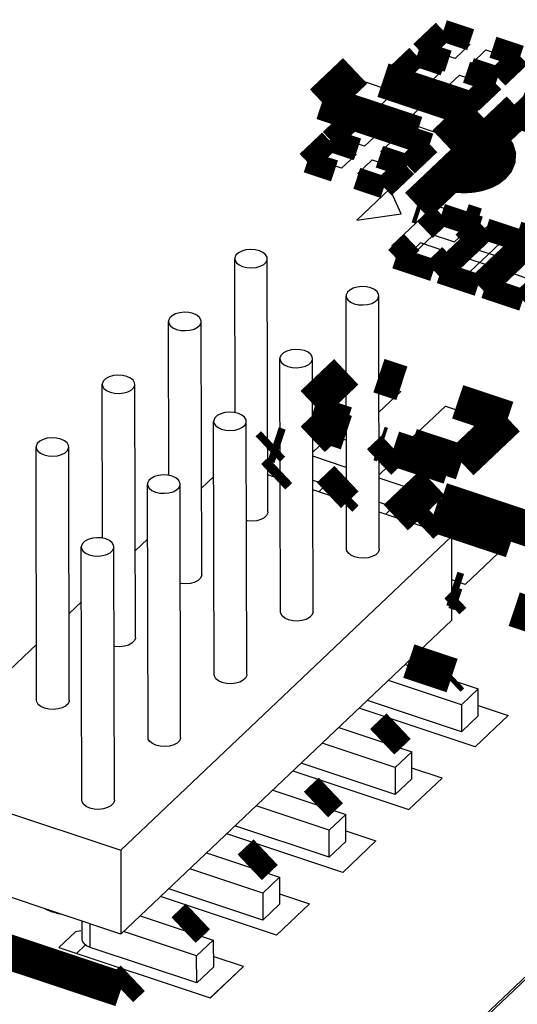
# Model space of a CAD drawing. Extents: x 0 to 1189, y 0 to 841.
# Tile 286 of 297: x 636.52 to 639.94, y 554.97 to 561.72. Entities that reach past the tile are written whole.
import ezdxf

# ---------------------------------------------------------------- set-up
doc = ezdxf.new("R2010")
doc.units = 0
doc.header["$LTSCALE"] = 65.395
doc.layers.get('0').update_dxf_attribs({"linetype": 'CONTINUOUS'})

msp = doc.modelspace()

# ---------------------------------------------------------------- linework, layer by layer
at = {"color": 7, "linetype": 'Continuous'}
for p, q in [((639.3481, 561.5061), (639.448, 561.6007)), ((639.448, 561.6007), (639.6102, 561.5468)), ((639.5103, 561.4521), (639.3481, 561.5061)), ((639.6102, 561.5468), (639.5103, 561.4521)), ((639.6216, 561.4151), (639.7215, 561.5098)), ((639.7215, 561.5098), (639.8837, 561.4558)), ((639.1665, 561.3339), (639.2664, 561.4286)), ((639.2664, 561.4286), (639.4285, 561.3746)), ((639.8837, 561.4558), (639.7837, 561.3611)), ((639.4285, 561.3746), (639.3286, 561.2799)), ((639.7837, 561.3611), (639.6216, 561.4151)), ((638.7065, 561.1671), (638.8518, 561.3048)), ((638.8518, 561.3048), (639.0964, 561.2234)), ((639.3286, 561.2799), (639.1665, 561.3339)), ((639.4399, 561.2429), (639.5398, 561.3376)), ((639.5398, 561.3376), (639.702, 561.2836)), ((639.0964, 561.2234), (638.9511, 561.0857)), ((639.6021, 561.189), (639.4399, 561.2429)), ((639.702, 561.2836), (639.6021, 561.189)), ((638.9511, 561.0857), (638.7065, 561.1671)), ((639.165, 561.0145), (639.3104, 561.1522)), ((639.3104, 561.1522), (639.5549, 561.0709)), ((639.5549, 561.0709), (639.4096, 560.9331)), ((638.7271, 560.9035), (638.827, 560.9982)), ((638.827, 560.9982), (638.9892, 560.9443)), ((639.4096, 560.9331), (639.165, 561.0145)), ((638.8893, 560.8496), (638.7271, 560.9035)), ((638.9892, 560.9443), (638.8893, 560.8496)), ((639.0006, 560.8125), (639.1005, 560.9072)), ((639.1005, 560.9072), (639.2627, 560.8533)), ((638.5682, 560.7529), (638.6681, 560.8476)), ((638.6681, 560.8476), (638.8303, 560.7936)), ((639.2627, 560.8533), (639.1627, 560.7586)), ((638.7303, 560.6989), (638.5682, 560.7529)), ((638.8303, 560.7936), (638.7303, 560.6989)), ((638.8416, 560.6619), (638.9415, 560.7566)), ((638.9415, 560.7566), (639.1037, 560.7026)), ((639.1627, 560.7586), (639.0006, 560.8125)), ((639.1037, 560.7026), (639.0038, 560.6079)), ((639.0038, 560.6079), (638.8416, 560.6619)), ((639.0617, 560.5571), (638.8346, 560.3419)), ((639.1392, 560.386), (639.0617, 560.5571)), ((639.0762, 560.1664), (639.3714, 560.4462)), ((639.3714, 560.4462), (639.5242, 560.3953)), ((638.8346, 560.3419), (639.1392, 560.386)), ((639.5242, 560.3953), (639.229, 560.1156)), ((639.4583, 560.0393), (639.7535, 560.3191)), ((639.7535, 560.3191), (639.9064, 560.2682)), ((639.9064, 560.2682), (639.6111, 559.9884)), ((639.229, 560.1156), (639.0762, 560.1664)), ((639.8404, 559.9122), (640.1356, 560.1919)), ((638.0001, 559.0228), (637.9978, 560.0782)), ((638.2255, 558.3422), (638.2218, 560.0787)), ((639.6111, 559.9884), (639.4583, 560.0393)), ((639.9933, 559.8613), (639.8404, 559.9122)), ((638.7658, 558.0874), (638.762, 559.8239)), ((638.9898, 558.0879), (638.986, 559.8244)), ((637.5459, 558.5924), (637.5436, 559.6478)), ((637.7714, 557.9118), (637.7676, 559.6483)), ((638.3116, 557.657), (638.3078, 559.3935)), ((638.5356, 557.6575), (638.5318, 559.394)), ((637.0917, 558.162), (637.0894, 559.2173)), ((637.3172, 557.4813), (637.3134, 559.2178)), ((638.605, 559.055), (638.7634, 559.2051)), ((638.9873, 559.2185), (639.1377, 559.1685)), ((639.1377, 559.1685), (638.9877, 559.0263)), ((639.2163, 558.8516), (639.4434, 559.0668)), ((639.4434, 559.0668), (639.7491, 558.9651)), ((638.7638, 559.0021), (638.605, 559.055)), ((637.8574, 557.2266), (637.8537, 558.9631)), ((638.0814, 557.2271), (638.0777, 558.9636)), ((639.7491, 558.9651), (639.522, 558.7499)), ((638.5332, 558.7522), (638.6567, 558.8691)), ((638.6567, 558.8691), (638.7642, 558.8334)), ((639.522, 558.7499), (639.2163, 558.8516)), ((636.639, 557.0504), (636.6353, 558.7869)), ((636.863, 557.0509), (636.8593, 558.7874)), ((638.7559, 558.65), (638.5333, 558.7241)), ((638.7645, 558.6582), (638.7559, 558.65)), ((638.9887, 558.5967), (639.1152, 558.7166)), ((639.1152, 558.7166), (639.3598, 558.6352)), ((638.3096, 558.5675), (638.225, 558.5956)), ((639.3598, 558.6352), (639.2144, 558.4975)), ((637.4033, 556.7961), (637.3995, 558.5326)), ((637.6273, 556.7966), (637.6235, 558.5331)), ((637.8545, 558.5857), (637.7701, 558.5057)), ((638.5336, 558.5611), (638.6287, 558.5295)), ((638.6287, 558.5295), (638.5755, 558.479)), ((639.2144, 558.4975), (638.9887, 558.5726)), ((638.7651, 558.416), (638.5338, 558.4929)), ((638.9891, 558.4096), (639.0873, 558.377)), ((639.487, 558.1758), (638.9892, 558.3414)), ((639.0873, 558.377), (639.034, 558.3265)), ((639.354, 558.22), (639.3924, 558.2564)), ((639.3924, 558.2564), (639.8509, 558.1038)), ((637.2161, 556.0236), (639.487, 558.1758)), ((637.4003, 558.1553), (637.3159, 558.0753)), ((639.4882, 557.5998), (639.487, 558.1758)), ((636.9491, 556.3657), (636.9454, 558.1022)), ((637.1731, 556.3662), (637.1694, 558.1027)), ((639.8509, 558.1038), (639.5784, 557.8456)), ((639.5784, 557.8456), (639.4876, 557.8758)), ((636.9462, 557.7249), (636.8618, 557.6449)), ((639.4882, 557.5998), (637.2174, 555.4477)), ((636.6382, 557.433), (636.4076, 557.2144)), ((639.167, 557.2954), (639.6678, 557.1288)), ((639.5534, 557.0204), (639.0526, 557.187)), ((639.6678, 557.1288), (639.5534, 557.0204)), ((639.6682, 556.9436), (639.6678, 557.1288)), ((639.5538, 556.8351), (638.908, 557.05)), ((639.6475, 556.7318), (638.8517, 556.9966)), ((639.5534, 557.0204), (639.5538, 556.8351)), ((639.668, 557.0157), (639.8746, 556.947)), ((639.6682, 556.9436), (639.5538, 556.8351)), ((639.8746, 556.947), (639.6475, 556.7318)), ((638.7129, 556.865), (639.2136, 556.6984)), ((639.0992, 556.5899), (638.5984, 556.7565)), ((639.2136, 556.6984), (639.0992, 556.5899)), ((639.214, 556.5132), (639.2136, 556.6984)), ((638.3975, 556.5661), (639.1933, 556.3014)), ((639.0996, 556.4047), (638.4539, 556.6195)), ((639.0992, 556.5899), (639.0996, 556.4047)), ((639.4204, 556.5166), (639.2139, 556.5853)), ((635.6877, 556.5321), (637.2161, 556.0236)), ((639.214, 556.5132), (639.0996, 556.4047)), ((639.1933, 556.3014), (639.4204, 556.5166)), ((638.2587, 556.4346), (638.7595, 556.2679)), ((638.645, 556.1595), (638.1443, 556.3261)), ((638.7595, 556.2679), (638.645, 556.1595)), ((638.7599, 556.0827), (638.7595, 556.2679)), ((638.6454, 555.9743), (637.9997, 556.1891)), ((638.7392, 555.8709), (637.9433, 556.1357)), ((638.6454, 555.9743), (638.645, 556.1595)), ((638.7597, 556.1549), (638.9662, 556.0861)), ((638.7599, 556.0827), (638.6454, 555.9743)), ((638.9662, 556.0861), (638.7392, 555.8709)), ((637.2161, 556.0236), (637.2174, 555.4477)), ((637.8045, 556.0041), (638.3053, 555.8375)), ((637.2174, 555.4477), (635.6889, 555.9562)), ((638.1909, 555.7291), (637.6901, 555.8957)), ((638.3053, 555.8375), (638.1909, 555.7291)), ((638.3053, 555.8375), (638.3057, 555.6523)), ((638.1913, 555.5438), (637.5455, 555.7587)), ((638.285, 555.4405), (637.4892, 555.7053)), ((638.1909, 555.7291), (638.1913, 555.5438)), ((638.3055, 555.7244), (638.5121, 555.6557)), ((638.3057, 555.6523), (638.1913, 555.5438)), ((638.5121, 555.6557), (638.285, 555.4405)), ((637.3504, 555.5737), (637.8511, 555.4071)), ((640.4133, 555.5558), (639.4357, 554.6293)), ((640.4733, 555.5936), (639.4809, 554.6531)), ((636.9512, 555.4106), (636.9509, 555.5363)), ((637.006, 555.3567), (637.0056, 555.5181)), ((636.905, 555.4635), (636.7915, 555.3559)), ((636.9428, 555.4689), (636.905, 555.4635)), ((637.7367, 555.2986), (637.2359, 555.4652)), ((636.7915, 555.3559), (637.8308, 555.0101)), ((636.9746, 555.3732), (636.9135, 555.3153)), ((637.7371, 555.1134), (637.006, 555.3567)), ((637.8511, 555.4071), (637.7367, 555.2986)), ((637.8511, 555.4071), (637.8515, 555.2219)), ((637.7371, 555.1134), (637.7367, 555.2986)), ((638.0579, 555.2253), (637.8514, 555.294)), ((637.8515, 555.2219), (637.7371, 555.1134)), ((637.8308, 555.0101), (638.0579, 555.2253)), ((637.8312, 555.01), (638.0583, 555.2252)), ((638.0583, 555.2252), (638.0579, 555.2253)), ((637.8308, 555.0101), (637.8312, 555.01))]:
    msp.add_line(p, q, dxfattribs=at)
at = {"color": 1, "linetype": 'Continuous'}
for p, q in [((639.4346, 560.3404), (639.3383, 560.249)), ((639.6028, 560.2844), (639.4346, 560.3404)), ((639.5064, 560.1931), (639.6028, 560.2844)), ((639.3383, 560.249), (639.5064, 560.1931)), ((639.7403, 560.2387), (639.644, 560.1473)), ((639.9085, 560.1827), (639.7403, 560.2387)), ((639.2721, 560.1864), (639.1758, 560.095)), ((639.4403, 560.1304), (639.2721, 560.1864)), ((639.644, 560.1473), (639.8121, 560.0914)), ((639.8121, 560.0914), (639.9085, 560.1827)), ((639.1758, 560.095), (639.3439, 560.0391)), ((639.3439, 560.0391), (639.4403, 560.1304)), ((639.5778, 560.0847), (639.4815, 559.9933)), ((639.746, 560.0287), (639.5778, 560.0847)), ((639.6496, 559.9374), (639.746, 560.0287)), ((639.4815, 559.9933), (639.6496, 559.9374)), ((639.8835, 559.983), (639.7871, 559.8916)), ((640.0517, 559.927), (639.8835, 559.983)), ((639.7871, 559.8916), (639.9553, 559.8357))]:
    msp.add_line(p, q, dxfattribs=at)
at = {"color": 7, "linetype": 'Continuous'}
for points, const_width in [([(639.4294, 561.6418), (639.275, 561.4955)], 0.151), ([(639.6167, 561.5795), (639.4294, 561.6418)], 0.151), ([(639.275, 561.4955), (639.4623, 561.4332)], 0.151), ([(639.9568, 561.4664), (639.7695, 561.5287)], 0.151), ([(639.2478, 561.4697), (639.0934, 561.3233)], 0.151), ([(639.435, 561.4074), (639.2478, 561.4697)], 0.151), ([(639.8023, 561.32), (639.9568, 561.4664)], 0.151), ([(638.8239, 561.3664), (638.5969, 561.1512)], 0.2416), ([(639.7751, 561.2942), (639.5879, 561.3565)], 0.151), ([(639.6151, 561.3823), (639.8023, 561.32)], 0.151), ([(639.6646, 561.0867), (639.015, 561.3029)], 0.2416), ([(639.0934, 561.3233), (639.2806, 561.261)], 0.151), ([(639.6207, 561.1479), (639.7751, 561.2942)], 0.151), ([(639.9325, 561.047), (640.2458, 561.344)], 0.151), ([(638.5969, 561.1512), (639.2464, 560.9351)], 0.2416), ([(639.9466, 561.1035), (639.2493, 560.4426)], 0.2416), ([(639.4334, 561.2102), (639.6207, 561.1479)], 0.151), ([(639.9752, 561.094), (639.9466, 561.1035)], 0.2416), ([(639.4375, 560.8715), (639.6646, 561.0867)], 0.2416), ([(638.8084, 561.0393), (638.654, 560.8929)], 0.151), ([(638.9957, 560.977), (638.8084, 561.0393)], 0.151), ([(640.1923, 560.9606), (639.9325, 561.047)], 0.151), ([(638.6495, 560.8886), (638.4951, 560.7423)], 0.151), ([(638.8367, 560.8263), (638.6495, 560.8886)], 0.151), ([(638.654, 560.8929), (638.8413, 560.8306)], 0.151), ([(639.3358, 560.8638), (639.1485, 560.9261)], 0.151), ([(639.4849, 560.6566), (639.5302, 560.6495), (639.5779, 560.6477), (639.6245, 560.6512), (639.6697, 560.6599), (639.7102, 560.6734), (639.7458, 560.6914), (639.7738, 560.7127), (639.7941, 560.737), (639.8051, 560.7627), (639.8069, 560.7896), (639.799, 560.8161), (639.7821, 560.8408), (639.7564, 560.8634), (639.7234, 560.8825)], 0.2416), ([(639.1813, 560.7175), (639.3358, 560.8638)], 0.151), ([(639.1768, 560.7132), (638.9896, 560.7755)], 0.151), ([(638.9941, 560.7798), (639.1813, 560.7175)], 0.151), ([(638.4951, 560.7423), (638.6823, 560.68)], 0.151), ([(639.0224, 560.5669), (639.1768, 560.7132)], 0.151), ([(638.8352, 560.6291), (639.0224, 560.5669)], 0.151), ([(639.2493, 560.4426), (639.2779, 560.4331)], 0.2416), ([(639.3048, 560.276), (639.416, 560.3815)], 0.151), ([(639.416, 560.3815), (639.6759, 560.295)], 0.151), ([(639.5652, 560.3375), (639.6555, 560.3075)], 0.2416), ([(639.4083, 559.9827), (639.7217, 560.2797)], 0.151), ([(639.6759, 560.295), (639.5646, 560.1895)], 0.151), ([(639.7217, 560.2797), (639.9816, 560.1933)], 0.151), ([(639.9263, 560.2174), (640.0466, 560.1774)], 0.2416), ([(639.1027, 560.0845), (639.2139, 560.1899)], 0.151), ([(639.9816, 560.1933), (639.6682, 559.8963)], 0.151), ([(639.714, 559.881), (640.0274, 560.178)], 0.151), ([(639.3625, 559.998), (639.1027, 560.0845)], 0.151), ([(639.4738, 560.1035), (639.3625, 559.998)], 0.151), ([(640.2873, 560.0916), (639.9739, 559.7946)], 0.151), ([(639.6682, 559.8963), (639.4083, 559.9827)], 0.151), ([(639.9739, 559.7946), (639.714, 559.881)], 0.151), ([(638.7631, 559.3028), (638.5325, 559.0842)], 0.2416), ([(639.1449, 559.2243), (638.9872, 559.2767)], 0.2416), ([(639.5271, 559.0971), (639.871, 558.9827)], 0.2416), ([(638.5327, 559.0209), (638.7639, 558.9439)], 0.2416), ([(639.871, 558.9827), (639.553, 558.6814)], 0.2416), ([(638.6288, 558.9308), (638.533, 558.84)], 0.2416), ([(638.764, 558.8858), (638.6288, 558.9308)], 0.2416), ([(638.2616, 558.8081), (638.2246, 558.7731)], 0.2416), ([(638.3091, 558.7923), (638.2616, 558.8081)], 0.2416), ([(639.0109, 558.8036), (638.9882, 558.8112)], 0.2416), ([(639.0873, 558.7782), (638.9885, 558.6845)], 0.2416), ([(639.4694, 558.6511), (639.0873, 558.7782)], 0.2416), ([(639.553, 558.6814), (639.2091, 558.7958)], 0.2416), ([(638.3095, 558.6282), (638.2621, 558.5833)], 0.2416), ([(638.6442, 558.4562), (638.7647, 558.5703)], 0.2416), ([(639.1028, 558.3036), (639.3559, 558.5435)], 0.2416), ([(638.7649, 558.4727), (638.7207, 558.4307)], 0.2416), ([(642.1944, 557.4997), (639.4158, 558.4241)], 0.2416), ([(639.2776, 558.2454), (639.3613, 558.3248)], 0.2416), ([(639.3613, 558.3248), (639.8963, 558.1469)], 0.2416), ([(639.533, 557.8025), (639.4877, 557.8176)], 0.2416), ([(639.535, 557.7395), (639.4879, 557.7552)], 0.151), ([(639.488, 557.695), (639.535, 557.7395)], 0.151), ([(640.4501, 557.4974), (639.9151, 557.6754)], 0.2416), ([(639.489, 557.2207), (639.1923, 557.3194)], 0.2416), ([(639.4637, 557.1967), (639.489, 557.2207)], 0.2416), ([(639.0096, 556.7663), (639.1224, 556.8733)], 0.2416), ([(638.5554, 556.3358), (638.6576, 556.4327)], 0.2416), ([(638.1012, 555.9054), (638.2105, 556.009)], 0.2416), ([(635.6897, 555.577), (637.2182, 555.0685)], 0.2416), ([(637.6471, 555.475), (637.7456, 555.5684)], 0.2416), ([(637.2182, 555.0685), (637.2987, 555.1448)], 0.2416)]:
    msp.add_lwpolyline(points, dxfattribs=dict(at, const_width=const_width))
for points in [[(638.167, 560.1327), (638.1374, 560.1395), (638.1058, 560.1414), (638.0746, 560.1382), (638.0463, 560.1302), (638.0229, 560.1181), (638.0065, 560.1027), (637.9985, 560.0854), (637.9978, 560.0782)], [(637.9978, 560.0782), (637.9994, 560.0675), (638.0093, 560.0504), (638.0276, 560.0355), (638.0526, 560.0242)], [(638.0526, 560.0242), (638.0821, 560.0174), (638.1138, 560.0155), (638.1449, 560.0187), (638.1733, 560.0267), (638.1967, 560.0388), (638.213, 560.0542), (638.2211, 560.0715), (638.2218, 560.0787)], [(638.2218, 560.0787), (638.2201, 560.0894), (638.2102, 560.1065), (638.192, 560.1214), (638.167, 560.1327)], [(638.9312, 559.8784), (638.9017, 559.8853), (638.87, 559.8871), (638.8389, 559.8839), (638.8105, 559.876), (638.7871, 559.8638), (638.7708, 559.8484), (638.7627, 559.8311), (638.762, 559.824)], [(638.986, 559.8244), (638.9844, 559.8351), (638.9744, 559.8522), (638.9562, 559.8671), (638.9312, 559.8784)], [(638.762, 559.824), (638.7637, 559.8132), (638.7736, 559.7962), (638.7918, 559.7813), (638.8168, 559.77)], [(638.8168, 559.77), (638.8463, 559.7631), (638.878, 559.7613), (638.9092, 559.7644), (638.9375, 559.7724), (638.9609, 559.7846), (638.9773, 559.7999), (638.9853, 559.8173), (638.986, 559.8244)], [(637.7128, 559.7022), (637.6833, 559.7091), (637.6516, 559.711), (637.6205, 559.7078), (637.5921, 559.6998), (637.5687, 559.6876), (637.5524, 559.6723), (637.5443, 559.6549), (637.5436, 559.6478)], [(637.7676, 559.6482), (637.766, 559.659), (637.756, 559.676), (637.7378, 559.6909), (637.7128, 559.7022)], [(637.5436, 559.6478), (637.5453, 559.6371), (637.5552, 559.62), (637.5734, 559.6051), (637.5984, 559.5938)], [(637.5984, 559.5938), (637.6279, 559.5869), (637.6596, 559.5851), (637.6908, 559.5883), (637.7191, 559.5962), (637.7425, 559.6084), (637.7589, 559.6238), (637.7669, 559.6411), (637.7676, 559.6482)], [(638.4771, 559.448), (638.4475, 559.4548), (638.4158, 559.4567), (638.3847, 559.4535), (638.3563, 559.4455), (638.3329, 559.4334), (638.3166, 559.418), (638.3086, 559.4007), (638.3079, 559.3935)], [(638.5318, 559.394), (638.5302, 559.4047), (638.5203, 559.4218), (638.502, 559.4367), (638.4771, 559.448)], [(638.3079, 559.3935), (638.3095, 559.3828), (638.3194, 559.3657), (638.3377, 559.3509), (638.3626, 559.3395)], [(638.3626, 559.3395), (638.3922, 559.3327), (638.4239, 559.3308), (638.455, 559.334), (638.4833, 559.342), (638.5067, 559.3542), (638.5231, 559.3695), (638.5311, 559.3868), (638.5318, 559.394)], [(637.2587, 559.2718), (637.2291, 559.2787), (637.1974, 559.2805), (637.1663, 559.2773), (637.138, 559.2694), (637.1145, 559.2572), (637.0982, 559.2418), (637.0902, 559.2245), (637.0895, 559.2174)], [(637.3134, 559.2178), (637.3118, 559.2285), (637.3019, 559.2456), (637.2836, 559.2605), (637.2587, 559.2718)], [(637.0895, 559.2174), (637.0911, 559.2066), (637.101, 559.1896), (637.1193, 559.1747), (637.1442, 559.1634)], [(637.1442, 559.1634), (637.1738, 559.1565), (637.2055, 559.1547), (637.2366, 559.1578), (637.2649, 559.1658), (637.2884, 559.178), (637.3047, 559.1933), (637.3127, 559.2107), (637.3134, 559.2178)], [(638.0229, 559.0175), (637.9933, 559.0244), (637.9617, 559.0263), (637.9305, 559.0231), (637.9022, 559.0151), (637.8788, 559.0029), (637.8624, 558.9876), (637.8544, 558.9702), (637.8537, 558.9631)], [(638.0777, 558.9636), (638.076, 558.9743), (638.0661, 558.9913), (638.0479, 559.0062), (638.0229, 559.0175)], [(637.8537, 558.9631), (637.8553, 558.9524), (637.8653, 558.9353), (637.8835, 558.9204), (637.9085, 558.9091)], [(637.9085, 558.9091), (637.938, 558.9023), (637.9697, 558.9004), (638.0008, 558.9036), (638.0292, 558.9115), (638.0526, 558.9237), (638.0689, 558.9391), (638.077, 558.9564), (638.0777, 558.9636)], [(636.8045, 558.8414), (636.7749, 558.8482), (636.7433, 558.8501), (636.7121, 558.8469), (636.6838, 558.8389), (636.6604, 558.8268), (636.644, 558.8114), (636.636, 558.7941), (636.6353, 558.7869)], [(636.8593, 558.7874), (636.8576, 558.7981), (636.8477, 558.8152), (636.8295, 558.8301), (636.8045, 558.8414)], [(636.6353, 558.7869), (636.6369, 558.7762), (636.6469, 558.7591), (636.6651, 558.7443), (636.6901, 558.7329)], [(636.6901, 558.7329), (636.7196, 558.7261), (636.7513, 558.7242), (636.7824, 558.7274), (636.8108, 558.7354), (636.8342, 558.7476), (636.8505, 558.7629), (636.8586, 558.7802), (636.8593, 558.7874)], [(637.5687, 558.5871), (637.5392, 558.594), (637.5075, 558.5958), (637.4764, 558.5926), (637.448, 558.5847), (637.4246, 558.5725), (637.4083, 558.5571), (637.4002, 558.5398), (637.3995, 558.5327)], [(637.3995, 558.5327), (637.4012, 558.5219), (637.4111, 558.5049), (637.4293, 558.49), (637.4543, 558.4787)], [(637.4543, 558.4787), (637.4839, 558.4718), (637.5155, 558.47), (637.5467, 558.4731), (637.575, 558.4811), (637.5984, 558.4933), (637.6148, 558.5086), (637.6228, 558.526), (637.6235, 558.5331)], [(637.6235, 558.5331), (637.6219, 558.5439), (637.6119, 558.5609), (637.5937, 558.5758), (637.5687, 558.5871)], [(638.2255, 558.3422), (638.2249, 558.3356), (638.2171, 558.3182), (638.201, 558.3027), (638.1778, 558.2905), (638.1494, 558.2823), (638.118, 558.279), (638.086, 558.2809), (638.0792, 558.2824)], [(637.1146, 558.1567), (637.085, 558.1635), (637.0533, 558.1654), (637.0222, 558.1622), (636.9939, 558.1542), (636.9704, 558.1421), (636.9541, 558.1267), (636.9461, 558.1094), (636.9454, 558.1022)], [(637.1693, 558.1027), (637.1677, 558.1134), (637.1578, 558.1305), (637.1395, 558.1454), (637.1146, 558.1567)], [(636.9454, 558.1022), (636.947, 558.0915), (636.9569, 558.0744), (636.9752, 558.0596), (637.0001, 558.0482)], [(637.0001, 558.0482), (637.0297, 558.0414), (637.0614, 558.0395), (637.0925, 558.0427), (637.1208, 558.0507), (637.1443, 558.0629), (637.1606, 558.0782), (637.1686, 558.0955), (637.1693, 558.1027)], [(638.8206, 558.0335), (638.7957, 558.0447), (638.7775, 558.0594), (638.7676, 558.0763), (638.7658, 558.0875)], [(638.9898, 558.0879), (638.9892, 558.0813), (638.9814, 558.0639), (638.9652, 558.0485), (638.942, 558.0362), (638.9137, 558.0281), (638.8822, 558.0248), (638.8502, 558.0266), (638.8206, 558.0335)], [(637.7714, 557.9118), (637.7708, 557.9051), (637.763, 557.8877), (637.7468, 557.8723), (637.7236, 557.86), (637.6953, 557.8519), (637.6638, 557.8486), (637.6318, 557.8504), (637.625, 557.852)], [(638.3664, 557.603), (638.3415, 557.6143), (638.3234, 557.629), (638.3134, 557.6459), (638.3116, 557.657)], [(638.5356, 557.6575), (638.535, 557.6509), (638.5272, 557.6335), (638.5111, 557.618), (638.4879, 557.6058), (638.4595, 557.5976), (638.4281, 557.5943), (638.3961, 557.5962), (638.3664, 557.603)], [(637.3172, 557.4813), (637.3166, 557.4747), (637.3088, 557.4573), (637.2927, 557.4419), (637.2695, 557.4296), (637.2411, 557.4215), (637.2097, 557.4182), (637.1777, 557.42), (637.1708, 557.4216)], [(637.9122, 557.1726), (637.8873, 557.1839), (637.8692, 557.1986), (637.8592, 557.2154), (637.8575, 557.2266)], [(638.0814, 557.2271), (638.0808, 557.2204), (638.073, 557.203), (638.0569, 557.1876), (638.0337, 557.1753), (638.0053, 557.1672), (637.9739, 557.1639), (637.9419, 557.1657), (637.9122, 557.1726)], [(636.6938, 556.9964), (636.6689, 557.0077), (636.6508, 557.0224), (636.6408, 557.0393), (636.6391, 557.0504)], [(636.863, 557.0509), (636.8624, 557.0443), (636.8546, 557.0269), (636.8385, 557.0114), (636.8153, 556.9992), (636.7869, 556.991), (636.7555, 556.9877), (636.7235, 556.9896), (636.6938, 556.9964)], [(637.4581, 556.7422), (637.4332, 556.7534), (637.415, 556.7681), (637.4051, 556.785), (637.4033, 556.7962)], [(637.6273, 556.7966), (637.6267, 556.79), (637.6189, 556.7726), (637.6027, 556.7572), (637.5795, 556.7449), (637.5512, 556.7368), (637.5197, 556.7335), (637.4877, 556.7353), (637.4581, 556.7422)], [(637.0039, 556.3117), (636.979, 556.323), (636.9609, 556.3377), (636.9509, 556.3546), (636.9491, 556.3657)], [(637.1731, 556.3662), (637.1725, 556.3596), (637.1647, 556.3422), (637.1486, 556.3268), (637.1254, 556.3145), (637.097, 556.3063), (637.0656, 556.303), (637.0336, 556.3049), (637.0039, 556.3117)], [(636.6982, 555.6204), (636.7134, 555.6132), (636.7303, 555.6063), (636.748, 555.6), (636.7654, 555.5947), (636.7844, 555.5898), (636.8042, 555.5855)], [(636.7013, 555.6193), (636.708, 555.6162), (636.7158, 555.6127), (636.7237, 555.6094), (636.7318, 555.6062), (636.7401, 555.6032), (636.7487, 555.6003)], [(636.7487, 555.6003), (636.7563, 555.5978), (636.765, 555.5952), (636.7739, 555.5928), (636.7819, 555.5908), (636.7911, 555.5886), (636.8008, 555.5866)], [(637.006, 555.3567), (636.9811, 555.3679), (636.963, 555.3826), (636.953, 555.3995), (636.9512, 555.4106)]]:
    msp.add_lwpolyline(points, dxfattribs=at)
at = {"color": 6, "linetype": 'Continuous'}
msp.add_lwpolyline([(636.7728, 555.5956), (636.7483, 555.6004), (636.7281, 555.6105)], dxfattribs=at)

doc.saveas('drawing.dxf')
